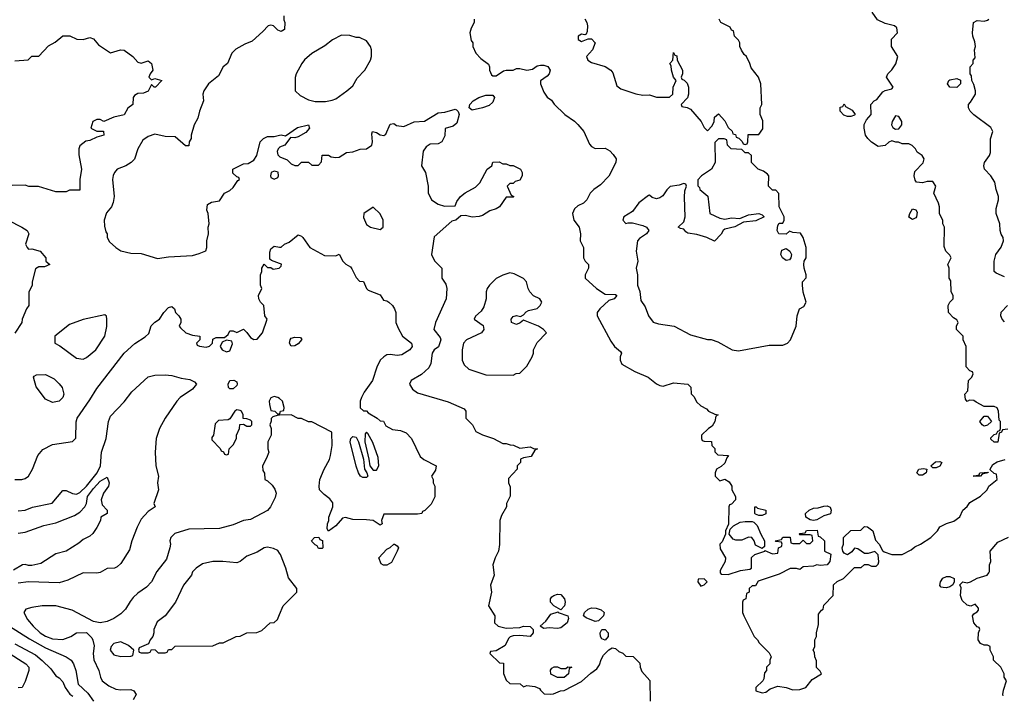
# Model space of a CAD drawing. Header units: inches. Extents: x 2348341 to 2479810, y 460419 to 613669.
# Tile 389 of 656: x 2398478 to 2404249, y 573444 to 577407. Entities that reach past the tile are written whole.
import ezdxf

# ---------------------------------------------------------------- set-up
doc = ezdxf.new("R2010")
doc.units = ezdxf.units.IN
doc.header["$MEASUREMENT"] = 0
doc.layers.add('C3597', color=7, linetype='Continuous')
doc.layers.add('C4507', color=7, linetype='Continuous')

msp = doc.modelspace()

# ---------------------------------------------------------------- linework, layer by layer
at = {"layer": 'C3597', "color": 2}
for points, elevation in [([(2400000, 577342), (2399990, 577346), (2399966, 577370), (2399950, 577375.3), (2399934, 577370), (2399903.6, 577336.4), (2399839.8, 577280.2), (2399796.9, 577263.1), (2399745.4, 577234.6), (2399722, 577210), (2399696, 577150), (2399671.3, 577130), (2399642.5, 577077.5), (2399584.7, 577030), (2399558, 576990), (2399551.3, 576970), (2399554.8, 576930), (2399531, 576870), (2399522, 576830), (2399501, 576790), (2399482, 576730), (2399482, 576710), (2399472, 576690), (2399470, 576666), (2399450, 576666), (2399390, 576719), (2399330, 576722), (2399270, 576735.3), (2399230, 576722), (2399199.8, 576700.2), (2399170.9, 576649.1), (2399150, 576588), (2399132, 576570), (2399101, 576550), (2399050, 576529.4), (2399033, 576510), (2399026.2, 576493.8), (2399022, 576470), (2399032.4, 576370), (2399025.8, 576334.2), (2399016.3, 576310), (2398987, 576273), (2398973.4, 576230), (2398974.8, 576194.8), (2398982.8, 576162.8), (2398991, 576150), (2398991, 576130), (2399004, 576104), (2399041, 576070), (2399070.4, 576050.4), (2399130, 576038), (2399190, 576036.3), (2399285.4, 576005.4), (2399350, 576016.3), (2399490, 576022.8), (2399530, 576036), (2399568.9, 576051.1), (2399575.3, 576070), (2399575.3, 576110), (2399584, 576150), (2399582, 576190), (2399588, 576210), (2399582, 576270), (2399575.3, 576290), (2399578, 576322), (2399603.1, 576336.9), (2399650, 576344.7), (2399678, 576390), (2399710, 576404.7), (2399730, 576422), (2399756.4, 576463.6), (2399766, 576470), (2399762, 576482), (2399750, 576486), (2399727.3, 576507.3), (2399728, 576530), (2399790, 576562), (2399816.4, 576563.6), (2399850, 576582), (2399868.7, 576610), (2399888, 576690), (2399906, 576710), (2399930, 576722), (2399970, 576722), (2400000, 576728.8)], 98), ([(2398450, 577164.7), (2398528, 577172), (2398550, 577192), (2398590, 577192), (2398646.3, 577253.7), (2398685.6, 577274.4), (2398730, 577311.3), (2398771.1, 577311.1), (2398812.7, 577292.7), (2398850, 577291.3), (2398890, 577302), (2398910, 577294), (2398939.6, 577259.6), (2399010, 577212), (2399069.3, 577230.7), (2399090, 577227.3), (2399142, 577190), (2399170, 577158), (2399190, 577151.3), (2399230, 577164.7), (2399250.8, 577150), (2399258, 577110), (2399242, 577090), (2399234, 577070), (2399250, 577054), (2399270, 577061), (2399310.6, 577050), (2399274, 577010), (2399266, 577010), (2399250, 577026), (2399230, 576988), (2399203.6, 576976.4), (2399170, 576973.2), (2399150, 576962), (2399142.8, 576950), (2399142, 576910), (2399111.3, 576888.7), (2399090, 576849), (2399030, 576835.3), (2398971.1, 576808.9), (2398950, 576822), (2398930, 576822), (2398906, 576810), (2398894, 576770), (2398930, 576752), (2398970, 576752), (2398972, 576730), (2398930, 576718), (2398890, 576698), (2398866, 576694), (2398830, 576666), (2398824.7, 576650), (2398825.4, 576614.6), (2398841, 576530), (2398830.5, 576470), (2398830, 576406), (2398770, 576406), (2398750, 576398), (2398690, 576398), (2398588.4, 576428.4), (2398531.1, 576428.9), (2398510, 576435.3), (2398434.6, 576434.6)], 94), ([(2400000, 576658), (2399992, 576650), (2399986.8, 576633.2), (2399990, 576614), (2400000, 576604)], 98), ([(2398410, 576231.3), (2398490.7, 576190.7), (2398522, 576170), (2398532, 576150), (2398511.3, 576090), (2398521, 576070), (2398530, 576061), (2398550, 576062.8), (2398598, 576050), (2398630.9, 576010.9), (2398632, 575990), (2398654, 575970), (2398623.6, 575956.4), (2398590, 575958), (2398570, 575946), (2398552, 575870), (2398552, 575850), (2398531.6, 575808.4), (2398532, 575730), (2398518, 575710), (2398492, 575650), (2398491.3, 575630), (2398450, 575568)], 94), ([(2400000, 575977.5), (2399954, 575994), (2399943.1, 576003.1), (2399943.1, 576043.1), (2399950, 576062), (2399970, 576078), (2400000, 576073.5)], 94), ([(2398450, 574711), (2398490, 574711), (2398510, 574716), (2398528.7, 574730), (2398554, 574770), (2398584, 574850), (2398613.2, 574886.8), (2398670, 574916), (2398788, 574932), (2398807.3, 574952.7), (2398808.9, 575048.9), (2398814, 575070), (2398890, 575178), (2398930, 575244.7), (2399089.5, 575450.5), (2399152.9, 575507.1), (2399213.6, 575546.4), (2399234.6, 575565.4), (2399249.1, 575610.9), (2399270, 575632), (2399298, 575650), (2399322, 575690), (2399350, 575718), (2399370, 575724.7), (2399384.7, 575710), (2399391.3, 575690), (2399411.3, 575670), (2399422, 575650), (2399422, 575630), (2399412, 575610), (2399419.6, 575599.6), (2399451.1, 575571.1), (2399490, 575556), (2399534, 575550), (2399534, 575530), (2399514, 575510), (2399518, 575498), (2399532.7, 575492.7), (2399570, 575486), (2399590, 575492), (2399608, 575510), (2399610, 575534), (2399630, 575542), (2399678, 575542), (2399699, 575561), (2399710, 575582), (2399730, 575582), (2399750, 575572), (2399790, 575591.3), (2399810, 575572), (2399830, 575542), (2399850, 575532), (2399870, 575534), (2399902, 575570), (2399928, 575650), (2399915.3, 575670), (2399909, 575730), (2399889, 575750), (2399879, 575770), (2399878, 575790), (2399898, 575830), (2399888.7, 575850), (2399888.7, 575910), (2399898, 575930), (2399898, 575950), (2399910, 575972), (2399930, 575954), (2399950, 575954), (2399964.5, 575944.5), (2399998, 575950), (2400000, 575952)], 94), ([(2398470, 574526), (2398510, 574531), (2398552.3, 574547.7), (2398669.1, 574570.9), (2398730, 574644.7), (2398750, 574644.7), (2398787.9, 574627.9), (2398810, 574624.9), (2398830, 574634), (2398870, 574670.6), (2398932.8, 574750), (2398951.6, 574790), (2398957.2, 574870), (2398985.2, 574950), (2398999, 575050), (2399010, 575082), (2399090, 575164.7), (2399135.5, 575224.5), (2399230, 575311.3), (2399270, 575321), (2399330, 575324), (2399370, 575320.7), (2399423.4, 575303.4), (2399475.9, 575295.9), (2399502.8, 575282.8), (2399514, 575270), (2399490, 575239), (2399418, 575190), (2399398, 575170), (2399331, 575070), (2399298, 575010), (2399278, 574950), (2399271.3, 574870), (2399276, 574790), (2399291, 574730), (2399284.7, 574690), (2399290.9, 574649.1), (2399264.7, 574570), (2399272, 574550), (2399230, 574522), (2399190, 574478), (2399166, 574430), (2399136, 574350), (2399122, 574298), (2399070, 574218), (2399050, 574198), (2399034, 574190), (2398990, 574189), (2398950, 574165.2), (2398930, 574161.2), (2398850, 574162.7), (2398760.5, 574119.5), (2398710, 574104), (2398530, 574109.6), (2398470, 574102.4)], 90), ([(2400000, 575184.9), (2399991.5, 575191.5), (2399970, 575197), (2399950, 575188.7), (2399940.7, 575170), (2399942, 575150), (2399950, 575114), (2399974, 575110), (2399990, 575094), (2400000, 575097.3)], 94), ([(2400000, 575087.5), (2399992.7, 575087.3), (2399962, 575078), (2399952, 575068), (2399952, 575052), (2399944.7, 575030), (2399951.1, 575008.9), (2399951, 574970), (2399932, 574930), (2399932, 574890), (2399938, 574870), (2399925.4, 574834.6), (2399902, 574790), (2399903.6, 574763.6), (2399912.7, 574747.3), (2399914, 574710), (2399930, 574702), (2399956.8, 574676.8), (2399974, 574654), (2399981, 574630), (2399975.9, 574604.1), (2399947.3, 574550), (2399930, 574528.7), (2399830, 574475.3), (2399790, 574468.7), (2399730, 574444), (2399650, 574422), (2399470, 574419), (2399387.5, 574392.5), (2399364.7, 574370), (2399358, 574350), (2399361, 574330), (2399358, 574310), (2399338, 574242), (2399281, 574170), (2399250.6, 574109.4), (2399222, 574078), (2399170, 574044), (2399142.5, 574017.5), (2399124.5, 573995.5), (2399098, 573950), (2399070, 573922), (2399030, 573895.3), (2398990, 573878), (2398950, 573868.7), (2398910, 573878), (2398784.7, 573944.7), (2398688.9, 573968.9), (2398610, 573969), (2398550, 573959), (2398514, 573950), (2398502, 573930), (2398524.7, 573890), (2398556, 573850), (2398598.8, 573810), (2398630, 573790.6), (2398670, 573776.3), (2398730, 573770.8), (2398778, 573790), (2398810, 573811.3), (2398870, 573812), (2398901, 573781), (2398907.1, 573767.1), (2398914, 573734), (2398907.7, 573690), (2398913.2, 573653.2), (2398942.8, 573590), (2398950.8, 573550), (2398961, 573530), (2398999.8, 573499.8), (2399041.4, 573481.4), (2399070, 573477.3), (2399130, 573479.5), (2399147.3, 573470), (2399161, 573450), (2399143, 573417)], 94), ([(2398470, 574395.3), (2398510, 574400.3), (2398619.1, 574440.9), (2398690, 574455.3), (2398800.1, 574499.9), (2398830, 574518.7), (2398859.7, 574550), (2398869.8, 574570), (2398875.6, 574610), (2398910, 574656.9), (2398950, 574700.3), (2398990, 574724.7), (2399001.6, 574690), (2398998, 574670), (2398970, 574629.2), (2398955.5, 574590), (2398961.1, 574561.1), (2398991.3, 574530), (2398991.3, 574510), (2398954, 574490), (2398952, 574470), (2398930.9, 574429.1), (2398906.4, 574393.6), (2398890, 574378), (2398850, 574358), (2398824, 574336), (2398750.4, 574289.6), (2398690, 574273.2), (2398602.8, 574217.2), (2398550, 574205.2), (2398530, 574205.2), (2398510, 574212.3), (2398494, 574210), (2398441.7, 574178.3)], 86), ([(2400000, 574279), (2399990, 574294), (2399965.6, 574305.6), (2399930, 574314), (2399910.9, 574309.1), (2399870, 574284), (2399810, 574261.2), (2399770, 574228.7), (2399750, 574222), (2399669.3, 574229.3), (2399609.3, 574229.3), (2399550, 574216), (2399511.3, 574190), (2399491.1, 574168.9), (2399484.7, 574150), (2399438, 574090), (2399391, 573990), (2399331.3, 573910), (2399284.5, 573875.5), (2399264.7, 573830), (2399264.7, 573810), (2399258, 573790), (2399242, 573770), (2399232.7, 573747.3), (2399178, 573722), (2399174, 573710), (2399178, 573698), (2399190, 573694), (2399230, 573694), (2399242, 573698), (2399250, 573714), (2399271.6, 573711.6), (2399290, 573694), (2399330, 573694), (2399342, 573698), (2399350, 573714), (2399370, 573714), (2399390, 573732), (2399610, 573734), (2399650, 573752), (2399670, 573752), (2399746, 573790), (2399770, 573792), (2399808.9, 573811.1), (2399867.3, 573812.7), (2399896.4, 573823.6), (2399946, 573870), (2399970, 573872), (2399988, 573890), (2400000, 573918.2)], 98), ([(2398419.1, 573850), (2398535.3, 573775.3), (2398630, 573722.6), (2398751, 573670), (2398778.8, 573650), (2398794, 573630), (2398807.3, 573590), (2398820.7, 573510), (2398876.6, 573456.6), (2398910, 573410.4)], 90), ([(2398450, 573746), (2398570, 573681.6), (2398610, 573648), (2398659.9, 573599.9), (2398690, 573558), (2398710, 573546), (2398730, 573522.8), (2398744.9, 573490), (2398771.3, 573451.3), (2398790, 573438.7)], 86), ([(2398401.6, 573701.6), (2398514.8, 573630), (2398530.8, 573610), (2398531, 573590), (2398510, 573526), (2398492, 573490), (2398470, 573488)], 82)]:
    msp.add_lwpolyline(points, dxfattribs=dict(at, elevation=elevation))
for points, elevation in [([(2399970, 576519), (2399952, 576510), (2399947.3, 576490), (2399950, 576482), (2399970, 576472), (2399990, 576482), (2399995.3, 576490), (2399993.2, 576513.2)], 98), ([(2398976.4, 575676.4), (2398850, 575649), (2398770, 575619), (2398684.7, 575550), (2398684.7, 575510), (2398713.7, 575493.7), (2398810, 575421), (2398850, 575416), (2398870, 575426), (2398925.2, 575470), (2398977.2, 575550), (2398988, 575608), (2398988, 575650), (2398987.3, 575667.3)], 98), ([(2399690, 575528), (2399664.7, 575515.3), (2399652, 575490), (2399664.7, 575470), (2399690, 575458), (2399710, 575464.7), (2399726, 575506), (2399722, 575522)], 94), ([(2398670, 575162), (2398630, 575182), (2398573.6, 575253.6), (2398558, 575310), (2398563.1, 575316.9), (2398576.4, 575323.6), (2398630, 575326), (2398679.8, 575299.8), (2398710, 575271.3), (2398726, 575250), (2398736, 575210), (2398731.3, 575190), (2398710, 575168.7)], 94), ([(2399710, 575241.2), (2399701.2, 575250), (2399699.3, 575270), (2399710, 575290.4), (2399732.2, 575292.2), (2399750, 575282), (2399753.4, 575270), (2399750, 575262), (2399730, 575242.7)], 90), ([(2399750, 575119), (2399738, 575110), (2399710, 575066), (2399699.6, 575060.4), (2399643.6, 575056.4), (2399623.6, 575036.4), (2399614, 574970), (2399603.6, 574956.4), (2399603.6, 574943.6), (2399652.7, 574892.7), (2399658, 574878), (2399672.7, 574872.7), (2399678, 574858), (2399690, 574854), (2399702, 574858), (2399706, 574890), (2399730, 574914), (2399748, 574950), (2399748, 574970), (2399766, 575010), (2399767.3, 575032.7), (2399790, 575034), (2399810, 575022), (2399830, 575022), (2399838, 575030), (2399838, 575050), (2399830, 575058), (2399810, 575066), (2399787.3, 575067.3), (2399788, 575090), (2399778, 575110), (2399770, 575114)], 94), ([(2399070, 573757.2), (2399030, 573749.2), (2399014, 573730), (2399008.5, 573708.5), (2399030, 573682.8), (2399070, 573671.3), (2399130, 573674), (2399142, 573678), (2399146, 573710), (2399116.5, 573736.5)], 98)]:
    msp.add_lwpolyline(points, close=True, dxfattribs=dict(at, elevation=elevation))
at = {"layer": 'C4507', "color": 2}
for points, elevation in [([(2400026, 577430), (2400026, 577406), (2400031.3, 577390), (2400030.7, 577349.3), (2400010, 577338), (2400000, 577342)], 98), ([(2401141, 577410), (2401141, 577390), (2401123.5, 577356.5), (2401116, 577330), (2401123.6, 577283.6), (2401134, 577270), (2401134, 577250), (2401152, 577210), (2401179.8, 577179.8), (2401225.4, 577145.4), (2401231.3, 577130), (2401231.3, 577110), (2401243.5, 577083.5), (2401250, 577078), (2401270, 577078), (2401313.6, 577106.4), (2401330, 577111), (2401370, 577111.3), (2401390, 577121), (2401410, 577121), (2401450, 577110.6), (2401482.9, 577117.1), (2401510, 577136.3), (2401530, 577140.5), (2401550, 577140.4), (2401572.5, 577132.5), (2401587.3, 577110), (2401582, 577090), (2401570, 577076), (2401531.1, 577048.9), (2401531, 577030), (2401550, 576982), (2401570, 576952), (2401594.8, 576934.8), (2401610, 576912), (2401672, 576850), (2401730, 576812), (2401750, 576792), (2401784.7, 576750), (2401816.9, 576676.9), (2401830, 576662), (2401850, 576652), (2401910, 576654), (2401936.9, 576636.9), (2401956.9, 576616.9), (2401974, 576590), (2401972, 576570), (2401930.6, 576489.4), (2401882, 576438), (2401842, 576410), (2401822, 576390), (2401802, 576350), (2401782, 576330), (2401750, 576315.3), (2401730, 576298), (2401718, 576270), (2401726, 576230), (2401756, 576190), (2401761, 576170), (2401764.7, 576150), (2401762, 576110), (2401782, 576070), (2401782, 576010), (2401792, 575990), (2401812, 575970), (2401812, 575950), (2401792, 575910), (2401792, 575890), (2401858, 575830), (2401910, 575797.3), (2401970, 575794.8), (2401978, 575790), (2401962, 575770), (2401930, 575759), (2401878, 575710), (2401862, 575690), (2401862, 575670), (2401942, 575522), (2401964.7, 575490), (2401999.8, 575459.8), (2402004.7, 575450), (2401998, 575430), (2401998, 575410), (2402007.1, 575387.1), (2402083.6, 575343.6), (2402162, 575310), (2402210, 575272), (2402230, 575262), (2402250, 575258), (2402310, 575276), (2402394, 575270), (2402411.1, 575251.1), (2402412.7, 575212.7), (2402430, 575194), (2402445.4, 575165.4), (2402470, 575142), (2402503.6, 575123.6), (2402514, 575110), (2402552.7, 575092.7), (2402572, 575090), (2402558, 575082), (2402552, 575050), (2402536.9, 575023.1), (2402514, 575010), (2402474, 574970), (2402474, 574950), (2402478, 574938), (2402490, 574934), (2402532, 574932), (2402534, 574910), (2402551.6, 574891.6), (2402552.7, 574872.7), (2402570, 574854), (2402632, 574850), (2402622, 574838), (2402610, 574806), (2402590, 574786), (2402562, 574770), (2402554, 574750), (2402554, 574730), (2402582, 574702), (2402610, 574712), (2402636.9, 574696.9), (2402651.1, 574671.1), (2402652, 574650), (2402674, 574610), (2402674, 574590), (2402650, 574566), (2402638, 574562), (2402634, 574550), (2402632, 574448), (2402614, 574410), (2402614, 574390), (2402596, 574344), (2402582, 574330), (2402583.6, 574303.6), (2402614, 574250), (2402612, 574230), (2402583.6, 574176.4), (2402583.6, 574163.6), (2402590, 574154), (2402630, 574152), (2402703.1, 574176.9), (2402756.4, 574183.6), (2402766, 574190), (2402767.3, 574252.7), (2402786, 574270), (2402846, 574290), (2402846, 574294), (2402890, 574274), (2402922, 574278), (2402926, 574310), (2402942, 574318), (2402946, 574330), (2402942, 574342), (2402910, 574346), (2402906, 574350), (2402942, 574358), (2402950, 574372), (2402992.7, 574372.7), (2402998, 574338), (2403010, 574334), (2403050, 574334), (2403070, 574354), (2403090, 574334), (2403110, 574334), (2403126, 574350), (2403122, 574382), (2403110, 574386), (2403050, 574386), (2403046, 574390), (2403050, 574394), (2403082, 574398), (2403090, 574411.3), (2403152.7, 574412.7), (2403158, 574378), (2403170, 574374), (2403194, 574350), (2403194, 574290), (2403231.6, 574271.6), (2403226, 574230), (2403210, 574209.2), (2403170, 574205.2), (2403150, 574208.7), (2403130, 574202), (2403070, 574198), (2403050, 574182), (2403030, 574188), (2402992.7, 574187.3), (2402930, 574155.3), (2402806.8, 574113.2), (2402790, 574086), (2402770, 574086), (2402754, 574070), (2402754, 574050), (2402738, 574042), (2402734, 574010), (2402718, 574002), (2402714, 573990), (2402714, 573930), (2402722, 573910), (2402782, 573790), (2402802, 573770), (2402811.6, 573751.6), (2402870, 573694), (2402882, 573670), (2402874, 573650), (2402874, 573630), (2402854, 573610), (2402854, 573590), (2402843.6, 573576.4), (2402839.6, 573540.4), (2402834, 573530), (2402792, 573490), (2402792, 573470), (2402830, 573458.8), (2402850, 573462.8), (2402877, 573483), (2402922, 573498), (2402970.8, 573490.8), (2403010, 573476), (2403050, 573478.8), (2403086, 573490), (2403123.1, 573536.9), (2403178, 573570), (2403170, 573586), (2403148.4, 573608.4), (2403147.3, 573647.3), (2403138, 573670), (2403136.4, 573696.4), (2403128, 573710), (2403138, 573730), (2403138, 573770), (2403148, 573790), (2403148, 573810), (2403160.4, 573859.6), (2403160.4, 573919.6), (2403176.4, 573943.6), (2403186, 573950), (2403190, 573974), (2403246, 574030), (2403248.4, 574091.6), (2403268.4, 574111.6), (2403306, 574130), (2403370, 574194), (2403410, 574194), (2403430, 574212), (2403450, 574212), (2403470, 574202), (2403498, 574202), (2403510, 574214), (2403512.9, 574227.1), (2403508.7, 574268.7), (2403490, 574288), (2403450, 574275.3), (2403430, 574275.3), (2403390, 574304), (2403370, 574308), (2403354.4, 574285.6), (2403330, 574268), (2403310, 574278), (2403302, 574290), (2403298, 574310), (2403306, 574330), (2403306, 574370), (2403348.4, 574411.6), (2403407.3, 574412.7), (2403430, 574434), (2403447.3, 574432.7), (2403477.3, 574410), (2403494.4, 574354.4), (2403516, 574330), (2403534, 574294), (2403545.2, 574285.2), (2403590, 574270.7), (2403650, 574270.8), (2403703.2, 574296.8), (2403724.5, 574315.5), (2403758, 574330), (2403818, 574370), (2403858, 574410), (2403870, 574432), (2403910, 574452), (2403953.6, 574466.4), (2403988.4, 574491.6), (2404006, 574530), (2404030, 574552), (2404045.6, 574574.4), (2404110, 574612), (2404148, 574650), (2404158, 574670), (2404206, 574710), (2404202, 574742), (2404190, 574746), (2404166, 574766), (2404166, 574770), (2404181.2, 574798.8), (2404206, 574814), (2404252.9, 574827.1)], 102), ([(2401790.9, 577410.9), (2401801, 577390), (2401806, 577370), (2401803.6, 577336.4), (2401798, 577322), (2401790, 577318), (2401770, 577322), (2401752, 577310), (2401752, 577290), (2401770, 577278), (2401810, 577294), (2401830, 577294), (2401851, 577270), (2401836, 577230), (2401800.7, 577190), (2401806.8, 577170), (2401830, 577156), (2401910, 577131.3), (2401942, 577110), (2401954.4, 577094.4), (2401978, 577018), (2402001, 577001), (2402090, 576971.3), (2402130, 576964.7), (2402170, 576966), (2402210, 576951.3), (2402287.3, 576952.7), (2402306, 576970), (2402308, 577010), (2402326, 577050), (2402308.9, 577068.9), (2402298, 577110), (2402296.4, 577136.4), (2402288, 577150), (2402306, 577170), (2402310, 577214), (2402318, 577198), (2402330, 577194), (2402332, 577170), (2402362, 577110), (2402362, 577090), (2402354, 577070), (2402358, 577058), (2402372.7, 577052.7), (2402390, 577034), (2402398, 577010), (2402398, 576970), (2402391, 576949), (2402354, 576910), (2402358, 576898), (2402390, 576892), (2402410, 576882), (2402472, 576810), (2402490, 576774), (2402510, 576754), (2402536.4, 576783.6), (2402548, 576810), (2402550, 576834), (2402574, 576854), (2402610, 576814), (2402630, 576774), (2402652.7, 576752.7), (2402658, 576738), (2402672.7, 576732.7), (2402678, 576718), (2402692.7, 576712.7), (2402712.7, 576692.7), (2402718, 576678), (2402730, 576674), (2402742, 576678), (2402746, 576690), (2402747.3, 576732.7), (2402810, 576734), (2402833.2, 576766.8), (2402833.6, 576813.6), (2402818, 576850), (2402818, 576890), (2402828, 576910), (2402822, 577030), (2402808.9, 577068.9), (2402764.7, 577124.7), (2402758, 577150), (2402738, 577190), (2402723.1, 577203.1), (2402708.4, 577228.4), (2402698, 577250), (2402698, 577270), (2402690, 577286), (2402668, 577310), (2402662, 577342), (2402650, 577346), (2402642, 577362), (2402588, 577390), (2402578, 577410)], 106), ([(2404270, 575006), (2404238, 575002), (2404232, 574988), (2404218, 574982), (2404211.6, 574928.4), (2404188.4, 574928.4), (2404170, 574946), (2404170, 574954), (2404190, 574974), (2404202, 574978), (2404210, 574994), (2404222, 574998), (2404226, 575010), (2404226, 575050), (2404218, 575058), (2404214, 575110), (2404206, 575130), (2404190, 575138), (2404130, 575138), (2404082.7, 575162.7), (2404070, 575174), (2404044.7, 575175.3), (2404030, 575168), (2404020.4, 575180.4), (2404018, 575210), (2404034, 575230), (2404038, 575290), (2404058, 575310), (2404066, 575330), (2404062, 575342), (2404047.3, 575347.3), (2404026, 575370), (2404026, 575490), (2404008.4, 575528.4), (2404008, 575550), (2403968, 575590), (2403968, 575610), (2403978, 575630), (2403970, 575646), (2403950, 575658), (2403922, 575690), (2403919, 575730), (2403929.1, 575750.9), (2403948, 575770), (2403948, 575790), (2403938, 575810), (2403934.6, 575874.6), (2403926, 575890), (2403926, 575950), (2403918, 575970), (2403938, 576010), (2403930, 576026), (2403906, 576050), (2403896.4, 576076.4), (2403898, 576190), (2403888, 576210), (2403888, 576230), (2403868.4, 576268.4), (2403868, 576310), (2403862, 576330), (2403835.3, 576390), (2403848, 576430), (2403830, 576458), (2403797.2, 576457.2), (2403769.1, 576449.1), (2403734, 576454), (2403725.6, 576465.6), (2403721.2, 576490), (2403724, 576516), (2403773.6, 576566.4), (2403779, 576590), (2403768, 576610), (2403738, 576630), (2403728.4, 576648.4), (2403708.4, 576668.4), (2403690, 576678), (2403650, 576678), (2403628, 576688), (2403612, 576688), (2403590, 576695.3), (2403571.1, 576688.9), (2403550, 576668), (2403510, 576662), (2403470, 576688.7), (2403449.2, 576709.2), (2403435.3, 576730), (2403428, 576770), (2403428, 576792), (2403440.4, 576819.6), (2403468, 576850), (2403466, 576910), (2403486, 576930), (2403502, 576938), (2403536.5, 576983.5), (2403550, 576991.3), (2403590, 577002), (2403598, 577010), (2403558, 577070), (2403566, 577090), (2403590, 577112), (2403612.9, 577147.1), (2403624, 577190), (2403588, 577250), (2403588.4, 577291.6), (2403622, 577330), (2403618, 577358), (2403606, 577370), (2403550, 577384), (2403504.8, 577404.8), (2403474, 577450)], 102), ([(2404250, 575898), (2404200.2, 575920.2), (2404189, 575930), (2404189.2, 575990), (2404199, 576030), (2404230, 576072), (2404244, 576110), (2404242, 576130), (2404229.3, 576149.3), (2404224, 576170), (2404222, 576210), (2404201.2, 576270), (2404200.2, 576299.8), (2404215.3, 576350), (2404215.3, 576370), (2404201.2, 576410), (2404192.9, 576452.9), (2404169.2, 576490), (2404133.2, 576530), (2404128.7, 576550), (2404132.7, 576570), (2404162, 576610), (2404167.3, 576627.3), (2404168, 576708), (2404182, 576750), (2404170, 576775.3), (2404070, 576848), (2404048.7, 576870), (2404038, 576890), (2404038, 576910), (2404050, 576922), (2404079, 576970), (2404079, 576990), (2404070, 577026), (2404058, 577050), (2404056.4, 577076.4), (2404048, 577090), (2404048.9, 577131.1), (2404066, 577150), (2404066, 577170), (2404078, 577182), (2404074, 577230), (2404079, 577250), (2404076.5, 577276.5), (2404064, 577310), (2404062, 577330), (2404069, 577390), (2404090, 577402), (2404130, 577398), (2404150, 577404.7), (2404158, 577410)], 98), ([(2400000, 576604), (2400002, 576602), (2400045.4, 576585.4), (2400070, 576562), (2400090, 576552), (2400110, 576552), (2400130, 576572), (2400171.6, 576571.6), (2400190, 576554), (2400230, 576554), (2400247.3, 576572.7), (2400250, 576612), (2400288.7, 576611.3), (2400302.8, 576602.8), (2400330, 576598), (2400350, 576601), (2400393.2, 576626.8), (2400430, 576631.3), (2400472.7, 576647.3), (2400511.5, 576648.5), (2400541.2, 576670), (2400545.2, 576690), (2400542, 576738), (2400546, 576750), (2400570, 576744.7), (2400590, 576731.3), (2400612.5, 576727.5), (2400624, 576736), (2400650, 576794), (2400670, 576798), (2400686.8, 576786.8), (2400730, 576781), (2400790, 576806.8), (2400850, 576810.6), (2400930, 576860.7), (2400970, 576864.4), (2401030, 576882), (2401038.4, 576878.4), (2401048.1, 576868.1), (2401054, 576850), (2401039.9, 576800.1), (2401018, 576782), (2400972, 576768), (2400970, 576726), (2400951.3, 576690), (2400930, 576678), (2400883.6, 576676.4), (2400859.6, 576660.4), (2400843.6, 576636.4), (2400832, 576550), (2400856, 576510), (2400871, 576430), (2400871.6, 576391.6), (2400892, 576350), (2400930, 576324.7), (2400967.3, 576312.7), (2401030, 576314), (2401040.2, 576339.8), (2401062, 576370), (2401089.3, 576390.7), (2401150, 576424.7), (2401175.3, 576450), (2401218, 576530), (2401246, 576550), (2401250, 576572), (2401287.3, 576572.7), (2401310, 576562), (2401330, 576562), (2401350, 576552), (2401370, 576552), (2401414, 576530), (2401422, 576510), (2401422, 576490), (2401410, 576466), (2401382, 576458), (2401370, 576446), (2401350, 576446), (2401334, 576430), (2401358, 576378), (2401374, 576370), (2401370, 576366), (2401330, 576366), (2401290.7, 576309.3), (2401270, 576297.2), (2401234, 576286), (2401190, 576259), (2401170, 576253.2), (2401130, 576248.7), (2401090, 576258), (2401063.6, 576256.4), (2401034, 576230), (2401010, 576226), (2400906.4, 576133.6), (2400891.3, 576030), (2400910, 575992), (2400951.3, 575950), (2400952, 575890), (2400975.3, 575855.3), (2400982, 575830), (2400978, 575770), (2400914.8, 575630), (2400906, 575590), (2400942, 575542), (2400945.5, 575530), (2400931.7, 575488.3), (2400906.8, 575470), (2400896, 575450), (2400886.8, 575390), (2400875.2, 575364.8), (2400833.7, 575326.3), (2400772, 575290), (2400762, 575270), (2400779.6, 575239.6), (2400810, 575218), (2400990, 575164.7), (2401083.6, 575123.6), (2401092, 575110), (2401092, 575070), (2401132, 575030), (2401151.6, 574991.6), (2401191.1, 574971.1), (2401254, 574950), (2401310, 574922), (2401330, 574922), (2401352.7, 574912.7), (2401371.6, 574911.6), (2401410, 574894), (2401470, 574901), (2401490, 574892), (2401512, 574890), (2401498, 574882), (2401475.3, 574844.7), (2401430, 574838), (2401414, 574830), (2401414, 574810), (2401394, 574790), (2401394, 574770), (2401343.6, 574716.4), (2401342, 574690), (2401352.7, 574667.3), (2401352.7, 574612.7), (2401332, 574570), (2401332, 574550), (2401302, 574498), (2401291.3, 574470), (2401290.9, 574329.1), (2401284.7, 574290), (2401264.7, 574250), (2401251.3, 574210), (2401258, 574150), (2401238, 574090), (2401242.8, 574050), (2401224.7, 573970), (2401262, 573910), (2401261, 573870), (2401282, 573850), (2401330, 573838.8), (2401410, 573842), (2401430, 573850.5), (2401470, 573847.3), (2401487.3, 573830), (2401487.3, 573810), (2401470, 573789.2), (2401410, 573796), (2401370, 573793.2), (2401353, 573787), (2401343.1, 573776.9), (2401322.8, 573737.2), (2401270, 573706), (2401238, 573702), (2401234, 573690), (2401290, 573634), (2401312.7, 573632.7), (2401312.7, 573572.7), (2401330, 573534), (2401350, 573514), (2401411.6, 573511.6), (2401430, 573494), (2401450, 573502), (2401496.9, 573496.9), (2401524.7, 573484.7), (2401530, 573474), (2401552.7, 573452.7), (2401590, 573452), (2401607.3, 573452.7), (2401648.4, 573471.6), (2401670, 573472), (2401770, 573524.7), (2401825.2, 573574.8), (2401860.2, 573599.8), (2401876.2, 573623.8), (2401885.1, 573654.9), (2401900.1, 573679.9), (2401930, 573712), (2401950, 573722), (2401970, 573718), (2401990, 573702), (2402012, 573692), (2402030, 573674), (2402072.7, 573672.7), (2402112.7, 573632.7), (2402114, 573610), (2402123.6, 573583.6), (2402171.6, 573531.6), (2402174, 573410)], 98), ([(2400000, 576728.8), (2400010, 576731), (2400035.3, 576724.7), (2400106, 576774), (2400170.5, 576790.5), (2400176, 576770), (2400154.9, 576745.1), (2400110, 576719.5), (2400090, 576713.2), (2400064.7, 576715.3), (2400032, 576670), (2400001, 576659), (2400000, 576658)], 98), ([(2400000, 576073.5), (2400010, 576072), (2400029.1, 576090.9), (2400058, 576102), (2400110, 576144.7), (2400130, 576138), (2400138, 576130), (2400178, 576070), (2400263.6, 576023.6), (2400330, 576022), (2400351.1, 576031.1), (2400372, 575990), (2400390, 575972), (2400416.9, 575956.9), (2400425.4, 575945.4), (2400450, 575894), (2400470, 575874), (2400492, 575872), (2400511.3, 575830), (2400520.7, 575820.7), (2400590, 575794), (2400610, 575762), (2400630, 575758), (2400642, 575750), (2400662, 575730), (2400674, 575710), (2400682, 575690), (2400682, 575630), (2400696.9, 575596.9), (2400722, 575550), (2400774, 575510), (2400778, 575490), (2400764, 575470), (2400718, 575442), (2400690, 575436.3), (2400650, 575442.7), (2400630, 575441.2), (2400611.3, 575430), (2400591.3, 575410), (2400570.9, 575369.1), (2400546, 575290), (2400496.9, 575223.1), (2400482, 575190), (2400474, 575170), (2400474, 575130), (2400492.7, 575112.7), (2400510, 575112), (2400521, 575101), (2400574, 575070), (2400590, 575054), (2400610, 575052), (2400624.7, 575024.7), (2400663.6, 575003.6), (2400710, 574998), (2400743.6, 574983.6), (2400774, 574950), (2400825.4, 574845.4), (2400846.4, 574826.4), (2400918, 574790), (2400914.4, 574765.6), (2400892, 574730), (2400902, 574710), (2400902, 574690), (2400912, 574670), (2400911.6, 574608.4), (2400890, 574566), (2400852.7, 574527.3), (2400838, 574522), (2400834, 574510), (2400810, 574506), (2400612.7, 574507.3), (2400598, 574470), (2400602, 574450), (2400590, 574442), (2400550, 574468.7), (2400510, 574474), (2400430, 574475.3), (2400388, 574488), (2400370, 574484), (2400330, 574439), (2400288, 574408), (2400280.2, 574420.2), (2400281.2, 574450), (2400289, 574470), (2400289, 574490), (2400313.2, 574550), (2400312.7, 574572.7), (2400296.5, 574596.5), (2400262, 574622), (2400235.3, 574650), (2400234, 574670), (2400238, 574710), (2400262, 574770), (2400292.9, 574827.1), (2400299, 574850), (2400308.7, 574908.7), (2400307.3, 574987.3), (2400190, 575048), (2400170, 575048), (2400130, 575068), (2400110, 575068.7), (2400070, 575088.7), (2400000, 575087.5)], 94), ([(2400000, 575952), (2400010, 575962), (2400012.9, 575972.9), (2400000, 575977.5)], 94), ([(2404250, 575635.3), (2404235.3, 575650), (2404229.2, 575670), (2404229.4, 575690.6), (2404268, 575730)], 98), ([(2400000, 575097.3), (2400002, 575098), (2400006, 575110), (2400026, 575114), (2400028, 575132), (2400019, 575170), (2400000, 575184.9)], 94), ([(2404242, 573442), (2404239, 573450), (2404244.7, 573475.3), (2404262, 573530), (2404248, 573550), (2404248, 573570), (2404228, 573610), (2404186, 573650), (2404186, 573670), (2404166, 573710), (2404166, 573730), (2404150, 573738), (2404130, 573738), (2404110, 573748), (2404095.3, 573770), (2404098, 573810), (2404106, 573830), (2404102, 573842), (2404090, 573846), (2404069.3, 573869.3), (2404062, 573910), (2404070, 573922), (2404090, 573934), (2404096.4, 573943.6), (2404096.4, 573956.4), (2404078, 573978), (2404052, 573968), (2404030, 573972.7), (2404000.8, 574000.8), (2403992, 574030), (2403995.3, 574075.3), (2403988, 574092), (2404006, 574110), (2404030, 574104.7), (2404050, 574110.8), (2404090, 574130.8), (2404148, 574150), (2404158, 574162), (2404162, 574170), (2404162, 574210), (2404168.7, 574230), (2404166, 574290), (2404210, 574342), (2404272.7, 574372.7)], 98), ([(2400000, 573918.2), (2400022, 573970), (2400102, 574050), (2400102, 574070), (2400053.6, 574133.6), (2400038, 574190), (2400006, 574270), (2400000, 574279)], 98)]:
    msp.add_lwpolyline(points, dxfattribs=dict(at, elevation=elevation))
for points, elevation in [([(2400363.6, 577316.4), (2400311.1, 577288.9), (2400267.1, 577252.9), (2400190.7, 577209.3), (2400147.9, 577172.1), (2400131.3, 577150), (2400098, 577090), (2400091.6, 577068.4), (2400092, 576990), (2400122, 576962), (2400170, 576936), (2400210, 576926.8), (2400270, 576927.7), (2400310, 576934), (2400330, 576942), (2400395.3, 576990), (2400430, 577018), (2400455.9, 577064.1), (2400501.2, 577110), (2400534, 577170), (2400539, 577190), (2400539, 577230), (2400534, 577250), (2400510, 577282), (2400470, 577302), (2400450, 577302), (2400413.6, 577313.6)], 102), ([(2403970, 577009), (2403928.7, 577010), (2403915.3, 577030), (2403924, 577050), (2403930, 577054.8), (2403970, 577061), (2403991.1, 577051.1), (2403992, 577030)], 98), ([(2401130, 576876), (2401113.2, 576890), (2401116, 576910), (2401136, 576930), (2401169.8, 576950.2), (2401210, 576964.2), (2401250, 576964), (2401260.5, 576950), (2401250, 576923.7), (2401230, 576903.6), (2401190, 576889.5)], 98), ([(2403330, 576838), (2403307.3, 576847.3), (2403286, 576870), (2403287.3, 576892.7), (2403302, 576898), (2403310, 576914), (2403318, 576898), (2403356.9, 576876.9), (2403374, 576850), (2403370, 576846), (2403350, 576838)], 102), ([(2403610, 576842), (2403591, 576810), (2403586.8, 576790), (2403595.3, 576775.3), (2403610, 576764.7), (2403630, 576766), (2403648.7, 576790), (2403648.7, 576810), (2403630, 576838)], 102), ([(2402607.3, 576707.3), (2402572.7, 576707.3), (2402552.7, 576687.3), (2402554, 576570), (2402532, 576530), (2402474, 576490), (2402452.7, 576467.3), (2402452.7, 576432.7), (2402462, 576422), (2402464.7, 576410), (2402511, 576371), (2402522, 576270), (2402582, 576242), (2402610, 576236.3), (2402650, 576243.8), (2402699.5, 576240.5), (2402750, 576262.8), (2402810, 576270.8), (2402830, 576262), (2402842, 576250), (2402793.2, 576226.8), (2402720.7, 576219.3), (2402670, 576192.7), (2402610, 576177.2), (2402601, 576170), (2402590, 576148), (2402550, 576108), (2402506, 576130), (2402446.3, 576146.3), (2402394.2, 576154.2), (2402381.6, 576161.6), (2402370, 576178), (2402350, 576182), (2402338, 576190), (2402370, 576222), (2402379, 576250), (2402373.6, 576366.4), (2402376.4, 576403.6), (2402386, 576430), (2402382, 576442), (2402370, 576446), (2402343.6, 576436.4), (2402290, 576428), (2402270, 576408), (2402246.4, 576373.6), (2402230, 576362), (2402210, 576355.3), (2402184, 576364), (2402170, 576378), (2402163.6, 576376.4), (2402107.1, 576332.9), (2402070, 576282), (2402018, 576250), (2402012, 576230), (2402030, 576212), (2402044, 576216), (2402070, 576214.8), (2402130, 576200.5), (2402151.3, 576190), (2402166, 576170), (2402151.3, 576150), (2402110, 576124), (2402098.8, 576110), (2402090.7, 576050), (2402101.6, 575990), (2402090.6, 575950), (2402099.5, 575910), (2402099.1, 575850), (2402112.5, 575812.5), (2402119.1, 575759.1), (2402143, 575723), (2402162.8, 575670), (2402190, 575632), (2402222, 575622), (2402314, 575610), (2402410, 575558), (2402510, 575531.3), (2402531.1, 575531.1), (2402570, 575518), (2402654, 575470), (2402690, 575464.7), (2402870, 575498), (2402950, 575498), (2402978, 575510), (2402995.3, 575530), (2403029, 575610), (2403035.3, 575670), (2403048, 575710), (2403074.6, 575725.4), (2403088, 575750), (2403068.9, 575808.9), (2403066, 575850), (2403066, 575870), (2403087.3, 575892.7), (2403088, 575910), (2403075.3, 575950), (2403074, 575970), (2403075.3, 575990), (2403088, 576010), (2403088, 576070), (2403068.9, 576128.9), (2403054, 576154), (2403010, 576158), (2402990, 576166), (2402970, 576148.7), (2402928, 576150), (2402918, 576170), (2402920.4, 576199.6), (2402930, 576214), (2402950, 576214), (2402958, 576230), (2402958, 576250), (2402929, 576310), (2402927.3, 576387.3), (2402910, 576406), (2402890, 576406), (2402866, 576430), (2402868, 576490), (2402860.4, 576500.4), (2402838, 576518), (2402806, 576530), (2402766, 576570), (2402766, 576610), (2402750, 576626), (2402730, 576626), (2402710, 576646), (2402648.4, 576648.4), (2402626, 576670), (2402622, 576702)], 106), ([(2400550, 576308), (2400494, 576270), (2400492.7, 576247.3), (2400510, 576204.7), (2400534, 576190), (2400590, 576176), (2400608.7, 576190), (2400608.7, 576230), (2400590, 576268)], 98), ([(2403710, 576234), (2403690, 576248), (2403694, 576270), (2403710, 576298), (2403730, 576292), (2403737.3, 576277.3), (2403734.8, 576250), (2403730, 576244)], 102), ([(2402970, 575995.3), (2402949.1, 576009.1), (2402939, 576030), (2402945.2, 576054.8), (2402970, 576064.7), (2402991.3, 576050), (2403001, 576030), (2402998, 576010), (2402990, 575998)], 106), ([(2401350, 575922), (2401310, 575908.7), (2401270, 575888.7), (2401231.3, 575850), (2401218, 575830), (2401211.3, 575810), (2401211.3, 575770), (2401198, 575722), (2401183.5, 575696.5), (2401150, 575668), (2401141, 575650), (2401193.7, 575613.7), (2401198.4, 575590), (2401184.9, 575570), (2401097.3, 575530), (2401078.8, 575510), (2401071, 575470), (2401071.3, 575410), (2401082, 575382), (2401110, 575358), (2401210, 575324.7), (2401370, 575322), (2401388.4, 575331.6), (2401410, 575334), (2401450, 575374), (2401482, 575430), (2401488.7, 575450), (2401489, 575471), (2401510, 575514), (2401566, 575570), (2401548, 575590), (2401518, 575610), (2401430, 575645.2), (2401412.1, 575627.9), (2401390, 575618.7), (2401360.9, 575630), (2401357.6, 575650), (2401370, 575665.5), (2401390, 575672.4), (2401413.6, 575666.4), (2401430, 575674.8), (2401446.3, 575693.7), (2401459.1, 575700.9), (2401510, 575712), (2401528, 575730), (2401538, 575750), (2401526, 575770), (2401490, 575788), (2401468, 575810), (2401458, 575830), (2401448.9, 575868.9), (2401430, 575888), (2401376.5, 575916.5)], 102), ([(2400070, 575492.7), (2400058.4, 575510), (2400062.9, 575530), (2400070, 575538), (2400090, 575543.8), (2400123.6, 575543.6), (2400131.6, 575531.6), (2400110, 575505.1), (2400090, 575494)], 90), ([(2404130, 575022), (2404118, 575030), (2404106, 575050), (2404130, 575082), (2404150, 575082), (2404174, 575050), (2404150, 575028)], 102), ([(2400510, 574988), (2400502, 574978), (2400501.7, 574930), (2400525.2, 574830), (2400529.3, 574790), (2400550, 574764.9), (2400570, 574764.9), (2400582.4, 574790), (2400579.1, 574839.1), (2400546.8, 574926.8), (2400519, 574979)], 94), ([(2400510, 574721.3), (2400490, 574722.3), (2400476.2, 574730), (2400464, 574750), (2400450, 574789), (2400415.6, 574930), (2400419.7, 574950), (2400430, 574962), (2400450, 574957.4), (2400462.9, 574930), (2400493.9, 574830), (2400498.5, 574770), (2400512.3, 574750), (2400518, 574730)], 90), ([(2403830, 574778), (2403818, 574790), (2403845.6, 574814.4), (2403870, 574816), (2403882, 574810), (2403870, 574789), (2403850, 574779)], 102), ([(2403750, 574735.3), (2403735.3, 574750), (2403748, 574770), (2403774.8, 574774.8), (2403794, 574770), (2403790, 574749), (2403770, 574735.3)], 102), ([(2404110, 574728.7), (2404066, 574730), (2404102, 574738), (2404106, 574750), (2404154, 574754), (2404151.6, 574748.4), (2404118, 574742)], 102), ([(2402810, 574498), (2402790, 574506), (2402786, 574510), (2402786, 574550), (2402794, 574550), (2402802, 574542), (2402850.9, 574530.9), (2402850, 574508), (2402830, 574498)], 102), ([(2403130, 574469), (2403110, 574473.2), (2403086, 574490), (2403084, 574510), (2403104, 574530), (2403130, 574542), (2403157, 574543), (2403190, 574554), (2403210, 574556.3), (2403227.1, 574547.1), (2403234.8, 574530), (2403230.7, 574509.3), (2403190, 574497.2), (2403150, 574472.7)], 102), ([(2402830, 574306), (2402790, 574324), (2402782, 574350), (2402769.4, 574369.4), (2402750, 574372), (2402710, 574355.1), (2402674.2, 574354.2), (2402659.3, 574359.3), (2402635.3, 574390), (2402642, 574418), (2402662, 574438), (2402700.4, 574459.6), (2402730, 574464.7), (2402770, 574464.7), (2402779.8, 574459.8), (2402800.7, 574440.7), (2402820.7, 574390), (2402844, 574350), (2402843.6, 574316.4)], 102), ([(2400230, 574306), (2400222, 574322), (2400210, 574326), (2400190, 574346), (2400188, 574350), (2400206, 574370), (2400231.6, 574371.6), (2400238, 574358), (2400252.7, 574352.7), (2400254, 574310), (2400250, 574306)], 94), ([(2400610, 574208), (2400596.4, 574216.4), (2400582, 574250), (2400630, 574302), (2400650, 574312), (2400670.7, 574330.7), (2400674, 574330), (2400690, 574322), (2400698, 574310), (2400691.1, 574288.9), (2400656.9, 574223.1), (2400630, 574208)], 94), ([(2402490, 574128), (2402454, 574126), (2402452, 574110), (2402470, 574084.7), (2402490, 574092), (2402508, 574110)], 102), ([(2403910, 574075.1), (2403890, 574076), (2403879, 574079), (2403870, 574088), (2403875.1, 574110), (2403887.7, 574132.3), (2403910, 574140.7), (2403930, 574141), (2403954, 574130), (2403954, 574110), (2403946.8, 574093.2), (2403930, 574081.2)], 98), ([(2401650, 573946), (2401609, 573969), (2401588, 573990), (2401588.7, 574010), (2401597.2, 574022.8), (2401609.3, 574030.7), (2401630, 574037.3), (2401650, 574034.8), (2401671, 574010), (2401674.8, 573990), (2401671, 573970)], 98), ([(2401850, 573878), (2401798.9, 573898.9), (2401782, 573910), (2401788.7, 573930), (2401809.6, 573950.4), (2401830, 573957.1), (2401856.1, 573956.1), (2401885.8, 573945.8), (2401902.8, 573930), (2401898.8, 573910), (2401870, 573881.2)], 98), ([(2401630, 573836.2), (2401580.7, 573839.3), (2401550, 573835.3), (2401529, 573850), (2401561.5, 573878.5), (2401590, 573921), (2401634, 573934), (2401634, 573930), (2401690.6, 573910.6), (2401695.3, 573895.3), (2401686, 573870), (2401650, 573840.9)], 98), ([(2401910, 573768.7), (2401890, 573775.3), (2401881.2, 573790), (2401879.3, 573810), (2401890, 573831.3), (2401910, 573831.3), (2401926, 573810), (2401926, 573790)], 98), ([(2401630, 573548), (2401590, 573568), (2401588.4, 573591.6), (2401596.4, 573603.6), (2401610, 573611.3), (2401630, 573611.3), (2401650, 573602), (2401678, 573602), (2401690, 573612), (2401714, 573610), (2401698, 573602), (2401694, 573570), (2401670, 573548)], 98)]:
    msp.add_lwpolyline(points, close=True, dxfattribs=dict(at, elevation=elevation))

doc.saveas('drawing.dxf')
